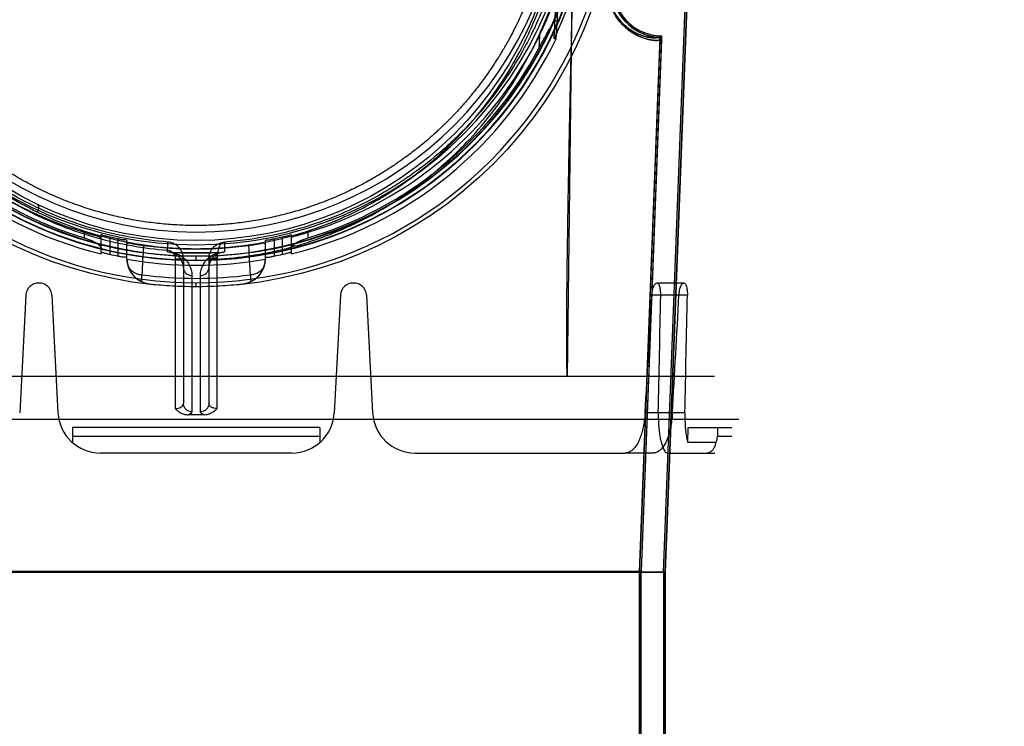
# Model space of a CAD drawing. Header units: millimetres. Extents: x 0 to 297, y 0 to 210.
# Tile 337 of 405: x 240.643 to 241.222, y 157.951 to 158.366. Entities that reach past the tile are written whole.
import ezdxf

# ---------------------------------------------------------------- set-up
doc = ezdxf.new("R2010")
doc.units = ezdxf.units.MM
doc.header["$LTSCALE"] = 16.335
doc.layers.get('0').update_dxf_attribs({"linetype": 'CONTINUOUS'})
for name, color, linetype in [('AXES_REF', 7, 'CONTINUOUS'), ('INTFCLR_1', 7, 'CONTINUOUS'), ('INTFCLR_144815', 7, 'CONTINUOUS'), ('INTFCLR_72935', 7, 'CONTINUOUS')]:
    doc.layers.add(name, color=color, linetype=linetype)

msp = doc.modelspace()

# ---------------------------------------------------------------- linework, layer by layer
at = {"color": 7, "linetype": 'Continuous'}
for radius in [4.84791, 4.8475, 4.81646]:
    msp.add_circle((241.50691, 154.95648), radius, dxfattribs=at)
msp.add_arc((241.50691, 154.95648), 4.8, 278.27713, 261.72287, dxfattribs=at)
at = {"layer": 'AXES_REF', "color": 7, "linetype": 'Continuous'}
msp.add_arc((241.50691, 154.95648), 4.91, 113.08261, 66.91739, dxfattribs=at)
at = {"layer": 'AXES_REF', "color": 9, "linetype": 'Continuous'}
msp.add_arc((241.50691, 154.95648), 4.42226, 94.41181, 85.58819, dxfattribs=at)
at = {"layer": 'INTFCLR_1', "color": 6, "linetype": 'Continuous'}
for p, q in [((241.02167, 158.04149), (241.04762, 158.72073)), ((241.02255, 158.04147), (241.0485, 158.72068)), ((241.0195, 158.3545), (241.00755, 158.04176)), ((241.02038, 158.35447), (241.00843, 158.04174)), ((241.0195, 158.3545), (241.0195, 158.35456)), ((241.02255, 158.04147), (240.471, 158.04147)), ((241.00843, 158.04175), (240.48511, 158.04175)), ((241.00755, 158.04176), (241.00755, 157.75768)), ((241.00843, 157.75768), (241.00843, 158.04175)), ((241.02167, 158.04148), (241.02167, 156.70647)), ((241.02255, 158.04147), (241.02255, 156.70647))]:
    msp.add_line(p, q, dxfattribs=at)
at = {"layer": 'INTFCLR_1', "color": 9, "linetype": 'Continuous'}
for p, q in [((241.0182, 158.35693), (241.01813, 158.35605)), ((241.0195, 158.3545), (241.02038, 158.35447))]:
    msp.add_line(p, q, dxfattribs=at)
msp.add_circle((240.74677, 158.45148), 0.215, dxfattribs=at)
at = {"layer": 'INTFCLR_1', "color": 6, "linetype": 'Continuous'}
for centre, radius, start, end in [((241.02071, 158.38568), 0.02974, 177.81203, 265.01982), ((241.02071, 158.38568), 0.02886, 177.81203, 265.01988), ((241.018, 158.35456), 0.0015, 0, 85.01552), ((241.018, 158.35456), 0.00238, 357.80946, 85.01552)]:
    msp.add_arc(centre, radius, start, end, dxfattribs=at)
at = {"layer": 'INTFCLR_1', "color": 9, "linetype": 'Continuous'}
for points, knots in [([(240.84007, 158.65013), (240.83846, 158.65091), (240.83521, 158.65245), (240.82861, 158.65536), (240.81679, 158.66004), (240.80284, 158.66437), (240.79033, 158.66722), (240.78396, 158.6684), (240.78028, 158.66902), (240.77106, 158.67043), (240.75528, 158.67189), (240.73663, 158.67166), (240.72458, 158.67055), (240.71901, 158.66985), (240.71531, 158.66934), (240.70527, 158.66775), (240.68917, 158.66411), (240.67359, 158.65886), (240.66438, 158.65508), (240.66106, 158.65365), (240.65615, 158.65146), (240.64583, 158.64645), (240.63071, 158.63768), (240.61662, 158.62757), (240.60802, 158.62043), (240.60417, 158.61702), (240.60163, 158.61473), (240.59483, 158.60836), (240.58438, 158.59736), (240.57189, 158.5815), (240.56272, 158.56738), (240.55697, 158.55703), (240.55386, 158.55094), (240.54936, 158.5416), (240.54337, 158.52704), (240.53822, 158.51017), (240.53564, 158.49884), (240.53459, 158.49347), (240.53392, 158.48983), (240.53226, 158.47973), (240.53095, 158.46666), (240.53063, 158.4535), (240.53072, 158.44684), (240.53084, 158.443), (240.53128, 158.43351), (240.53254, 158.42126), (240.53489, 158.40827), (240.5363, 158.40187), (240.53717, 158.39824), (240.53853, 158.39286), (240.5408, 158.38493), (240.54544, 158.37129), (240.551, 158.35815), (240.55662, 158.34713), (240.56003, 158.34101), (240.5653, 158.33204), (240.57393, 158.31916), (240.58696, 158.30317), (240.59782, 158.29214), (240.6055, 158.28522), (240.61076, 158.28069), (240.62029, 158.27309), (240.63479, 158.26314), (240.64715, 158.25633), (240.65354, 158.25322)], [0, 0, 0, 0, 0.007849, 0.015756, 0.031597, 0.063481, 0.079626, 0.08777, 0.091863, 0.095966, 0.128601, 0.161144, 0.1775, 0.181606, 0.185715, 0.19389, 0.226106, 0.257861, 0.265773, 0.269729, 0.273679, 0.289316, 0.319969, 0.350132, 0.365145, 0.368898, 0.372652, 0.380132, 0.4097, 0.43901, 0.468442, 0.483336, 0.490852, 0.498397, 0.528733, 0.55969, 0.575573, 0.5796, 0.583649, 0.591766, 0.624461, 0.641049, 0.649425, 0.653635, 0.657838, 0.691042, 0.707462, 0.715648, 0.719738, 0.723825, 0.739972, 0.755825, 0.786932, 0.802323, 0.810003, 0.817649, 0.847851, 0.877797, 0.907903, 0.915501, 0.923101, 0.938303, 0.968875, 1, 1, 1, 1]), ([(240.65354, 158.25322), (240.66002, 158.25006), (240.67339, 158.24436), (240.69081, 158.23895), (240.70244, 158.23631), (240.70791, 158.23525), (240.71158, 158.23459), (240.72167, 158.23299), (240.73835, 158.23144), (240.75512, 158.23166), (240.76535, 158.23247), (240.76908, 158.23284), (240.77464, 158.23347), (240.78652, 158.2352), (240.80445, 158.23927), (240.81919, 158.24426), (240.82763, 158.24766), (240.83097, 158.24906), (240.83672, 158.2516), (240.84787, 158.25703), (240.86306, 158.26587), (240.87584, 158.27508), (240.88325, 158.28113), (240.8859, 158.28338), (240.88982, 158.28678), (240.89802, 158.29434), (240.90977, 158.30681), (240.92242, 158.32304), (240.93029, 158.33537), (240.93456, 158.3429), (240.93626, 158.34598), (240.93913, 158.35142), (240.94454, 158.3626), (240.94983, 158.37591), (240.95418, 158.38972), (240.95795, 158.4041), (240.96135, 158.42263), (240.96263, 158.43867), (240.96284, 158.44817), (240.96288, 158.452), (240.96282, 158.45865), (240.96219, 158.47175), (240.96059, 158.48472), (240.95872, 158.49474), (240.95798, 158.49833), (240.95681, 158.50365), (240.95485, 158.51147), (240.95176, 158.52166), (240.94709, 158.53479), (240.94224, 158.5459), (240.93756, 158.55511), (240.93433, 158.56112), (240.92836, 158.57134), (240.9189, 158.58527), (240.90605, 158.60087), (240.89535, 158.61166), (240.8884, 158.6179), (240.8858, 158.62014), (240.88186, 158.62347), (240.87307, 158.63046), (240.85867, 158.6403), (240.84641, 158.64704), (240.84007, 158.65013)], [0, 0, 0, 0, 0.031606, 0.063541, 0.079757, 0.083844, 0.087932, 0.096091, 0.128599, 0.161199, 0.16941, 0.173526, 0.177634, 0.193938, 0.226105, 0.258014, 0.262001, 0.265973, 0.273871, 0.289503, 0.320291, 0.350775, 0.358393, 0.362204, 0.366006, 0.381117, 0.411045, 0.440926, 0.47118, 0.475013, 0.478858, 0.486558, 0.501998, 0.53324, 0.549182, 0.565432, 0.598332, 0.631573, 0.635773, 0.63998, 0.648349, 0.664897, 0.697432, 0.705494, 0.709518, 0.713525, 0.729332, 0.744851, 0.760155, 0.790361, 0.797875, 0.805379, 0.820265, 0.849707, 0.879054, 0.908684, 0.916183, 0.91995, 0.923718, 0.938799, 0.96913, 1, 1, 1, 1]), ([(240.98858, 158.3869), (240.98855, 158.38613), (240.98855, 158.3846), (240.9887, 158.38235), (240.98901, 158.38018), (240.98943, 158.37813), (240.98996, 158.37621), (240.99075, 158.37389), (240.99189, 158.3713), (240.99321, 158.36896), (240.99431, 158.36731), (240.99537, 158.36585), (240.99672, 158.36423), (240.99883, 158.36205), (241.00143, 158.35988), (241.00447, 158.35791), (241.00798, 158.35616), (241.0112, 158.35505), (241.01405, 158.35446), (241.01569, 158.35425), (241.01735, 158.35413), (241.01833, 158.35421), (241.01949, 158.35429), (241.0195, 158.3545)], [0, 0, 0, 0, 0.046085, 0.090835, 0.134313, 0.175939, 0.215379, 0.252966, 0.321679, 0.3835, 0.412308, 0.43969, 0.490792, 0.537693, 0.620267, 0.691261, 0.753073, 0.853126, 0.892752, 0.925837, 0.952583, 0.987262, 1, 1, 1, 1]), ([(240.98873, 158.38568), (240.98874, 158.38463), (240.98883, 158.38288), (240.98916, 158.38049), (240.98956, 158.37853), (240.99007, 158.37669), (240.99082, 158.37447), (240.9919, 158.372), (240.99377, 158.36868), (240.99587, 158.3659), (240.99851, 158.36318), (241.00097, 158.36111), (241.00387, 158.35924), (241.00653, 158.3579), (241.00895, 158.35697), (241.01109, 158.35635), (241.01317, 158.35593), (241.01504, 158.35571), (241.0167, 158.35569), (241.01754, 158.35577), (241.01812, 158.35593), (241.01813, 158.35605)], [0, 0, 0, 0, 0.067383, 0.112121, 0.154947, 0.195517, 0.234171, 0.30481, 0.368329, 0.478367, 0.526479, 0.611126, 0.683842, 0.747109, 0.802111, 0.849534, 0.890039, 0.937645, 0.971381, 0.991845, 1, 1, 1, 1]), ([(240.65354, 158.25322), (240.65392, 158.25414), (240.65436, 158.25535), (240.65442, 158.25732), (240.65397, 158.25754)], [0, 0, 0, 0, 0.664388, 1, 1, 1, 1])]:
    msp.add_open_spline(points, degree=3, knots=knots, dxfattribs=at)
at = {"layer": 'INTFCLR_144815', "color": 9, "linetype": 'Continuous'}
for p, q in [((240.96514, 158.15648), (240.96862, 158.43787)), ((240.95906, 158.36422), (240.96016, 158.38569)), ((240.94869, 158.35721), (240.94829, 158.34951)), ((240.68096, 158.24132), (240.68096, 158.23802)), ((240.69096, 158.22946), (240.69096, 158.23977)), ((240.69596, 158.23863), (240.69596, 158.22838)), ((240.70096, 158.22732), (240.70096, 158.23753)), ((240.79258, 158.23753), (240.79258, 158.22732)), ((240.79758, 158.22838), (240.79758, 158.23863)), ((240.80258, 158.23977), (240.80258, 158.22946)), ((240.81258, 158.23802), (240.81258, 158.24132)), ((240.70596, 158.22532), (240.70596, 158.23645)), ((240.73001, 158.22978), (240.73003, 158.2356)), ((240.76352, 158.23552), (240.76353, 158.22978)), ((240.78758, 158.22532), (240.78758, 158.23645)), ((240.73446, 158.2258), (240.73446, 158.13762)), ((240.73927, 158.22563), (240.73927, 158.14062)), ((240.74677, 158.22493), (240.74677, 158.22739)), ((240.75427, 158.22563), (240.75427, 158.14062)), ((240.75907, 158.22603), (240.75908, 158.22558)), ((240.75908, 158.22558), (240.75427, 158.2254)), ((240.75908, 158.13762), (240.75908, 158.22558)), ((240.71489, 158.21222), (240.71487, 158.21632)), ((240.74427, 158.21585), (240.74427, 158.1358)), ((240.74927, 158.1358), (240.74927, 158.21585)), ((240.77867, 158.21632), (240.77865, 158.21222)), ((240.71937, 158.21101), (240.71934, 158.21101)), ((240.74677, 158.20922), (240.74677, 158.21167)), ((240.7742, 158.21101), (240.77417, 158.21101)), ((241.03359, 158.21148), (241.01769, 158.21148)), ((241.03564, 158.20437), (241.01474, 158.20437)), ((241.03417, 158.13517), (241.01077, 158.13517)), ((240.67407, 158.12148), (240.81948, 158.12148)), ((241.05327, 158.12148), (241.06177, 158.12148)), ((240.80305, 158.11148), (240.6905, 158.11148)), ((241.01535, 158.11148), (240.9986, 158.11148)), ((241.02394, 158.11148), (241.05177, 158.11148))]:
    msp.add_line(p, q, dxfattribs=at)
at = {"layer": 'INTFCLR_144815', "color": 6, "linetype": 'Continuous'}
for p, q in [((240.95724, 158.35512), (240.95879, 158.38545)), ((240.9584, 158.35512), (240.95906, 158.36423)), ((240.9584, 158.35512), (240.95724, 158.35512)), ((240.69096, 158.22946), (240.69096, 158.22856)), ((240.73001, 158.22978), (240.73111, 158.22963)), ((240.73165, 158.22952), (240.73347, 158.2292)), ((240.75928, 158.22916), (240.73426, 158.22916)), ((240.75928, 158.22916), (240.76094, 158.22931)), ((240.76189, 158.22952), (240.76298, 158.22972)), ((240.80258, 158.22856), (240.80258, 158.22946)), ((240.70596, 158.22532), (240.70601, 158.22529)), ((240.70601, 158.22529), (240.70605, 158.22552)), ((240.7875, 158.22552), (240.78754, 158.22529)), ((240.78754, 158.22529), (240.78758, 158.22532)), ((240.65441, 158.21148), (240.65413, 158.21148)), ((240.83941, 158.21148), (240.83913, 158.21148)), ((240.64664, 158.20437), (240.64301, 158.13517)), ((240.6619, 158.20437), (240.66553, 158.13517)), ((240.83164, 158.20437), (240.82801, 158.13517)), ((240.8469, 158.20437), (240.85053, 158.13517)), ((241.05167, 158.15648), (240.44187, 158.15648)), ((240.42771, 158.13148), (241.06583, 158.13148)), ((240.67407, 158.12648), (240.67407, 158.11763)), ((240.81948, 158.12648), (240.67407, 158.12648)), ((240.81948, 158.12648), (240.81948, 158.11763)), ((241.03582, 158.11763), (241.03614, 158.12648)), ((241.03614, 158.12648), (241.06177, 158.12648)), ((241.05327, 158.12648), (241.05327, 158.12148)), ((241.05248, 158.11763), (241.03582, 158.11763)), ((240.8755, 158.11148), (240.9986, 158.11148))]:
    msp.add_line(p, q, dxfattribs=at)
at = {"layer": 'INTFCLR_144815', "color": 7, "linetype": 'Continuous'}
for p, q in [((240.73446, 158.2258), (240.73927, 158.22563)), ((240.73932, 158.22469), (240.73448, 158.22533))]:
    msp.add_line(p, q, dxfattribs=at)
at = {"layer": 'INTFCLR_144815', "color": 9, "linetype": 'Continuous'}
msp.add_circle((240.74677, 158.45648), 0.24726, dxfattribs=at)
for centre, radius, start, end in [((240.74677, 158.45643), 0.24476, 179.98979, 0.01021), ((240.74677, 158.45659), 0.23187, 180.02823, 359.97177), ((240.74677, 158.45645), 0.23152, 179.99334, 0.00666), ((240.74677, 158.45655), 0.22937, 180.01764, 359.98236), ((240.74677, 158.45641), 0.22902, 179.98235, 0.01765), ((244.36223, 158.03509), 3.65186, 176.8836, 177.15552), ((237.10607, 158.03378), 3.67713, 2.84546, 3.11551), ((240.74677, 158.45648), 0.24227, 262.43413, 277.56587)]:
    msp.add_arc(centre, radius, start, end, dxfattribs=at)
at = {"layer": 'INTFCLR_144815', "color": 6, "linetype": 'Continuous'}
for centre, radius, start, end in [((240.74677, 158.45648), 0.2225, 180.05101, 359.94899), ((240.74677, 158.45648), 0.215, 180, 360), ((240.74677, 158.45648), 0.2336, 334.28664, 348.71221), ((240.74677, 158.45648), 0.23465, 205.59168, 256.24143), ((240.74677, 158.45648), 0.225, 206.18132, 252.99369), ((240.74677, 158.45648), 0.23465, 283.75857, 334.40832), ((240.74677, 158.45648), 0.225, 287.00631, 333.81868), ((240.74677, 158.45648), 0.22815, 207.96066, 253.23575), ((240.74677, 158.45648), 0.22815, 286.76425, 332.03934), ((240.74677, 158.45648), 0.22369, 256.87173, 258.1834), ((240.74677, 158.45648), 0.22369, 281.8166, 283.12827), ((240.74677, 158.45648), 0.225, 262.08132, 277.91868), ((240.74677, 158.45648), 0.23369, 257.4429, 258.69588), ((240.74677, 158.45648), 0.22732, 265.77113, 274.22887), ((240.74677, 158.45648), 0.23369, 281.30412, 282.5571), ((240.72105, 158.22593), 0.01505, 182.45677, 197.09424), ((240.72104, 158.22591), 0.015, 181.5089, 263.63513), ((240.74677, 158.45648), 0.23453, 260, 280), ((240.72099, 158.22593), 0.015, 197.12141, 263.61957), ((240.77251, 158.22591), 0.015, 276.36485, 358.49108), ((240.77255, 158.22592), 0.015, 294.00664, 342.88028), ((240.77251, 158.22593), 0.01504, 342.89749, 357.55004), ((240.65413, 158.20398), 0.0075, 90, 177), ((240.65441, 158.20398), 0.0075, 3, 90), ((240.74677, 158.45648), 0.24699, 263.62775, 276.37225), ((240.77253, 158.22595), 0.01504, 276.38379, 294.02665), ((240.83913, 158.20398), 0.0075, 90, 177), ((240.83941, 158.20398), 0.0075, 3, 90), ((240.6905, 158.13648), 0.025, 183, 270), ((240.80305, 158.13648), 0.025, 270, 357), ((240.8755, 158.13648), 0.025, 183, 270), ((241.0435, 158.12148), 0.00977, 336.8007, 359.97419)]:
    msp.add_arc(centre, radius, start, end, dxfattribs=at)
at = {"layer": 'INTFCLR_144815', "color": 7, "linetype": 'Continuous'}
msp.add_arc((240.72927, 158.22563), 0.01, 0.01442, 85.65048, dxfattribs=at)
at = {"layer": 'INTFCLR_144815', "color": 6, "linetype": 'Continuous'}
for centre, major_axis, ratio, start_param, end_param in [((240.74677, 168.18229), (0, 12.10709), 0.039078, -2.549643, -2.539476), ((240.74677, 161.83343), (0, 7.87667), 0.039078, -2.059545, -2.04962), ((240.74677, 168.52551), (0, 12.62218), 0.039078, -2.537787, -2.528198), ((240.74677, 162.17665), (0, 8.39176), 0.039078, -2.073277, -2.063892), ((240.74677, 158.04582), (0.31605, 0), 0.2791, 1.555802, 1.58579)]:
    msp.add_ellipse(centre, major_axis=major_axis, ratio=ratio, start_param=start_param, end_param=end_param, dxfattribs=at)
at = {"layer": 'INTFCLR_144815', "color": 9, "linetype": 'Continuous'}
for points, knots in [([(240.52505, 158.45165), (240.52521, 158.44449), (240.52619, 158.43026), (240.52961, 158.40922), (240.53358, 158.39382), (240.5368, 158.38377), (240.53908, 158.37717), (240.54341, 158.36591), (240.55061, 158.35038), (240.55829, 158.33708), (240.56386, 158.32857), (240.56768, 158.32301), (240.57464, 158.31358), (240.58544, 158.3008), (240.59734, 158.28904), (240.60623, 158.28138), (240.61147, 158.27715), (240.61948, 158.271), (240.63201, 158.26246), (240.64977, 158.2526), (240.66539, 158.24573), (240.67674, 158.24167), (240.68338, 158.23956), (240.69346, 158.23662), (240.7089, 158.23312), (240.72287, 158.23134), (240.72991, 158.23079)], [0, 0, 0, 0, 0.065113, 0.129395, 0.193439, 0.209443, 0.225338, 0.256842, 0.319031, 0.380741, 0.396155, 0.411501, 0.442018, 0.50265, 0.563324, 0.593891, 0.609235, 0.624547, 0.685602, 0.746842, 0.808889, 0.840435, 0.856339, 0.872234, 0.935843, 1, 1, 1, 1]), ([(240.73003, 158.2356), (240.72304, 158.23614), (240.70917, 158.23787), (240.69383, 158.24131), (240.68382, 158.24418), (240.67722, 158.24625), (240.66596, 158.25022), (240.65045, 158.25693), (240.63282, 158.26657), (240.62038, 158.27493), (240.61243, 158.28095), (240.60722, 158.28508), (240.59841, 158.29257), (240.5866, 158.30407), (240.57587, 158.31657), (240.56896, 158.3258), (240.56517, 158.33123), (240.55964, 158.33955), (240.55203, 158.35255), (240.54489, 158.36775), (240.54059, 158.37876), (240.53833, 158.38521), (240.53514, 158.39504), (240.5312, 158.4101), (240.52782, 158.43067), (240.52685, 158.44459), (240.52669, 158.45159)], [0, 0, 0, 0, 0.064671, 0.128756, 0.144762, 0.160775, 0.192524, 0.254924, 0.31644, 0.377694, 0.393042, 0.408418, 0.439031, 0.499732, 0.560307, 0.590764, 0.606072, 0.621444, 0.682935, 0.744836, 0.776171, 0.791975, 0.807884, 0.871519, 0.935357, 1, 1, 1, 1]), ([(240.75908, 158.22558), (240.76564, 158.22595), (240.77936, 158.22737), (240.79643, 158.23081), (240.80771, 158.23397), (240.81287, 158.23559), (240.8163, 158.23672), (240.82558, 158.23996), (240.84033, 158.24615), (240.85593, 158.25455), (240.86634, 158.26115), (240.87215, 158.26514), (240.88067, 158.27129), (240.89018, 158.27903), (240.8991, 158.28739), (240.90403, 158.29235), (240.91124, 158.29994), (240.9214, 158.31194), (240.93348, 158.32915), (240.94226, 158.34445), (240.94732, 158.35483), (240.94955, 158.35975), (240.951, 158.36306), (240.95485, 158.37226), (240.96032, 158.38779), (240.96436, 158.40381), (240.96627, 158.41381), (240.96691, 158.41751), (240.9678, 158.42308), (240.96929, 158.43443), (240.96997, 158.44492), (240.97013, 158.45165)], [0, 0, 0, 0, 0.057996, 0.121608, 0.153441, 0.161416, 0.169398, 0.185308, 0.24818, 0.310397, 0.341479, 0.357042, 0.372565, 0.434281, 0.465088, 0.480517, 0.495973, 0.557543, 0.619112, 0.681404, 0.713073, 0.721053, 0.729034, 0.745001, 0.809116, 0.874184, 0.890692, 0.89899, 0.907315, 0.940505, 1, 1, 1, 1]), ([(240.96689, 158.45159), (240.96675, 158.44512), (240.96608, 158.43507), (240.96462, 158.42419), (240.96374, 158.41887), (240.96311, 158.41533), (240.96124, 158.40576), (240.95727, 158.39042), (240.95189, 158.37557), (240.9481, 158.36678), (240.94668, 158.36361), (240.94449, 158.3589), (240.9395, 158.34896), (240.93085, 158.33432), (240.91895, 158.31784), (240.90895, 158.30637), (240.90185, 158.29912), (240.89699, 158.29438), (240.88819, 158.28636), (240.87882, 158.27896), (240.87043, 158.27308), (240.8647, 158.26927), (240.85442, 158.26293), (240.83904, 158.25489), (240.8245, 158.24898), (240.81536, 158.24588), (240.81197, 158.2448), (240.80688, 158.24325), (240.79575, 158.24022), (240.78042, 158.23722), (240.76844, 158.23589), (240.76352, 158.23552)], [0, 0, 0, 0, 0.059644, 0.092824, 0.101149, 0.109448, 0.12596, 0.191091, 0.255366, 0.271391, 0.279405, 0.287419, 0.319247, 0.38196, 0.444104, 0.506417, 0.522088, 0.537741, 0.569032, 0.631852, 0.64768, 0.66356, 0.695308, 0.75898, 0.823473, 0.839814, 0.848016, 0.856212, 0.888944, 0.95442, 1, 1, 1, 1]), ([(240.72991, 158.23079), (240.72993, 158.23109), (240.72997, 158.23169), (240.73003, 158.23258), (240.73007, 158.23349), (240.7301, 158.23429), (240.73011, 158.23504), (240.73008, 158.23533), (240.73007, 158.23561), (240.73003, 158.2356)], [0, 0, 0, 0, 0.185553, 0.373829, 0.553539, 0.748261, 0.891664, 0.974509, 1, 1, 1, 1]), ([(240.75427, 158.22563), (240.75427, 158.22637), (240.75439, 158.22747), (240.75488, 158.22919), (240.75572, 158.231), (240.75714, 158.23273), (240.75879, 158.23401), (240.7603, 158.2348), (240.76188, 158.23532), (240.76297, 158.23548), (240.76352, 158.23552)], [0, 0, 0, 0, 0.149151, 0.221714, 0.359213, 0.548198, 0.666363, 0.779185, 0.890083, 1, 1, 1, 1]), ([(240.76352, 158.23552), (240.76262, 158.23548), (240.76137, 158.23463), (240.76042, 158.23313), (240.75983, 158.23178), (240.75918, 158.22941), (240.75903, 158.22742), (240.75907, 158.22603)], [0, 0, 0, 0, 0.239628, 0.347879, 0.476251, 0.629132, 1, 1, 1, 1]), ([(240.73927, 158.22066), (240.73927, 158.22105), (240.73922, 158.22183), (240.73897, 158.223), (240.73853, 158.22417), (240.7379, 158.22534), (240.737, 158.2265), (240.7359, 158.22754), (240.73473, 158.22833), (240.73334, 158.22904), (240.73232, 158.22937), (240.73165, 158.22952)], [0, 0, 0, 0, 0.092374, 0.186301, 0.283823, 0.387634, 0.50157, 0.631126, 0.746224, 0.837114, 1, 1, 1, 1]), ([(240.73426, 158.22916), (240.73506, 158.22889), (240.73633, 158.22835), (240.73792, 158.22741), (240.73908, 158.22655), (240.74006, 158.22568), (240.74089, 158.2248), (240.7416, 158.22392), (240.74239, 158.22275), (240.74317, 158.22128), (240.74381, 158.21947), (240.74419, 158.21766), (240.74427, 158.21645), (240.74427, 158.21585)], [0, 0, 0, 0, 0.14134, 0.231987, 0.311958, 0.3846, 0.451993, 0.515465, 0.575749, 0.688925, 0.795613, 0.898592, 1, 1, 1, 1]), ([(240.74927, 158.21585), (240.74928, 158.21645), (240.74935, 158.21766), (240.74973, 158.21947), (240.75037, 158.22127), (240.75133, 158.22308), (240.7524, 158.22453), (240.75348, 158.22567), (240.75445, 158.22654), (240.75561, 158.2274), (240.7572, 158.22835), (240.75848, 158.22889), (240.75928, 158.22916)], [0, 0, 0, 0, 0.101376, 0.204271, 0.310803, 0.423758, 0.547246, 0.614778, 0.68739, 0.767068, 0.857228, 1, 1, 1, 1]), ([(240.76189, 158.22952), (240.76167, 158.22947), (240.76101, 158.2293), (240.75983, 158.22887), (240.75841, 158.22811), (240.75692, 158.22694), (240.75577, 158.22557), (240.75501, 158.22417), (240.75458, 158.223), (240.75433, 158.22183), (240.75427, 158.22105), (240.75427, 158.22066)], [0, 0, 0, 0, 0.053445, 0.163977, 0.295571, 0.436852, 0.612784, 0.716391, 0.813797, 0.907648, 1, 1, 1, 1]), ([(240.75907, 158.22603), (240.75847, 158.22603), (240.75759, 158.22602), (240.75647, 158.22596), (240.75553, 158.22591), (240.75497, 158.22579), (240.75427, 158.22575), (240.75427, 158.22563)], [0, 0, 0, 0, 0.368763, 0.546244, 0.704108, 0.924648, 1, 1, 1, 1]), ([(240.70666, 158.22151), (240.70686, 158.22108), (240.7074, 158.22018), (240.70849, 158.21896), (240.7099, 158.2179), (240.71148, 158.21709), (240.71316, 158.21655), (240.71431, 158.21637), (240.71487, 158.21632)], [0, 0, 0, 0, 0.140584, 0.307933, 0.481444, 0.657486, 0.831739, 1, 1, 1, 1]), ([(240.73927, 158.22066), (240.73927, 158.22006), (240.73953, 158.21878), (240.74098, 158.21664), (240.743, 158.21585), (240.74427, 158.21585)], [0, 0, 0, 0, 0.238096, 0.498468, 1, 1, 1, 1]), ([(240.74927, 158.21585), (240.75054, 158.21585), (240.75256, 158.21664), (240.75402, 158.21878), (240.75427, 158.22006), (240.75427, 158.22066)], [0, 0, 0, 0, 0.501529, 0.761899, 1, 1, 1, 1]), ([(240.77867, 158.21632), (240.77956, 158.2164), (240.7813, 158.21675), (240.78368, 158.21785), (240.78562, 158.21944), (240.78655, 158.2208), (240.78688, 158.22151)], [0, 0, 0, 0, 0.264918, 0.521799, 0.767006, 1, 1, 1, 1]), ([(240.73446, 158.13762), (240.73509, 158.13764), (240.73616, 158.13778), (240.73752, 158.13829), (240.73871, 158.13906), (240.73927, 158.14002), (240.73927, 158.14062)], [0, 0, 0, 0, 0.306828, 0.521021, 0.70721, 1, 1, 1, 1]), ([(240.74427, 158.1358), (240.74365, 158.1358), (240.74234, 158.13604), (240.74015, 158.13739), (240.73927, 158.13938), (240.73927, 158.14062)], [0, 0, 0, 0, 0.246739, 0.511218, 1, 1, 1, 1]), ([(240.75427, 158.14062), (240.75427, 158.13938), (240.7534, 158.13739), (240.7512, 158.13604), (240.74989, 158.1358), (240.74927, 158.1358)], [0, 0, 0, 0, 0.488782, 0.753261, 1, 1, 1, 1]), ([(240.75908, 158.13762), (240.75845, 158.13764), (240.75725, 158.13781), (240.75538, 158.13851), (240.75427, 158.13979), (240.75427, 158.14062)], [0, 0, 0, 0, 0.309622, 0.591562, 1, 1, 1, 1]), ([(240.74427, 158.1358), (240.74427, 158.13561), (240.74386, 158.13464), (240.74279, 158.13428), (240.74203, 158.13402)], [0, 0, 0, 0, 0.188465, 1, 1, 1, 1]), ([(240.75151, 158.13402), (240.75128, 158.1341), (240.75043, 158.13443), (240.74927, 158.13507), (240.74927, 158.1358)], [0, 0, 0, 0, 0.248856, 1, 1, 1, 1])]:
    msp.add_open_spline(points, degree=3, knots=knots, dxfattribs=at)
at = {"layer": 'INTFCLR_144815', "color": 6, "linetype": 'Continuous'}
for points, knots in [([(240.74677, 158.2453), (240.74509, 158.2453), (240.74174, 158.24534), (240.73671, 158.24552), (240.73168, 158.24583), (240.72665, 158.24625), (240.72162, 158.2468), (240.71659, 158.24747), (240.71156, 158.24827), (240.70654, 158.24919), (240.70152, 158.25024), (240.6965, 158.25142), (240.69149, 158.25273), (240.68649, 158.25417), (240.68149, 158.25574), (240.6765, 158.25746), (240.67152, 158.2593), (240.66656, 158.26129), (240.66162, 158.26342), (240.65669, 158.2657), (240.65179, 158.26812), (240.64691, 158.27069), (240.64206, 158.27341), (240.63725, 158.27628), (240.63249, 158.2793), (240.62776, 158.28247), (240.6231, 158.2858), (240.61849, 158.28928), (240.61395, 158.2929), (240.60949, 158.29668), (240.60511, 158.30059), (240.60082, 158.30465), (240.59664, 158.30883), (240.59257, 158.31315), (240.58862, 158.31757), (240.5848, 158.3221), (240.58111, 158.32673), (240.57758, 158.33144), (240.57419, 158.33623), (240.57095, 158.34107), (240.56788, 158.34595), (240.56497, 158.35088), (240.56223, 158.35582), (240.55964, 158.36077), (240.55722, 158.36572), (240.55497, 158.37066), (240.55286, 158.37559), (240.55091, 158.3805), (240.54911, 158.3854), (240.54745, 158.39027), (240.54592, 158.39511), (240.54453, 158.39994), (240.54326, 158.40474), (240.54212, 158.40952), (240.5411, 158.41428), (240.54019, 158.41901), (240.5394, 158.42373), (240.53872, 158.42843), (240.53815, 158.43312), (240.53768, 158.43779), (240.53732, 158.44247), (240.53706, 158.44713), (240.5369, 158.45181), (240.53686, 158.45492), (240.53686, 158.45648)], [0, 0, 0, 0, 0.015212, 0.030431, 0.045667, 0.060928, 0.076222, 0.091556, 0.10694, 0.12238, 0.137885, 0.153462, 0.16912, 0.184865, 0.200705, 0.216645, 0.232694, 0.248855, 0.265137, 0.281542, 0.298076, 0.314741, 0.33154, 0.348474, 0.365542, 0.382744, 0.400075, 0.41753, 0.4351, 0.452774, 0.470541, 0.488383, 0.506283, 0.524217, 0.542164, 0.560097, 0.577989, 0.595814, 0.613542, 0.631149, 0.648609, 0.665902, 0.683005, 0.699898, 0.716561, 0.732992, 0.74919, 0.765164, 0.780921, 0.796475, 0.811835, 0.827015, 0.842026, 0.85688, 0.871586, 0.88616, 0.900615, 0.914969, 0.929241, 0.943448, 0.957609, 0.971743, 0.985867, 1, 1, 1, 1]), ([(240.95668, 158.45648), (240.95668, 158.45341), (240.95654, 158.44727), (240.95593, 158.43806), (240.95493, 158.42883), (240.9535, 158.41958), (240.95164, 158.41026), (240.94933, 158.40087), (240.94653, 158.3914), (240.9432, 158.38185), (240.93943, 158.37247), (240.93542, 158.36375), (240.93148, 158.35607), (240.9278, 158.34952), (240.9244, 158.3439), (240.92126, 158.33905), (240.91838, 158.33484), (240.91575, 158.33117), (240.91336, 158.32798), (240.9112, 158.32518), (240.90922, 158.32272), (240.90728, 158.32037), (240.90529, 158.31802), (240.90327, 158.31572), (240.90137, 158.31361), (240.89967, 158.31177), (240.89815, 158.31016), (240.8968, 158.30876), (240.89553, 158.30747), (240.89424, 158.30618), (240.89282, 158.30478), (240.89124, 158.30325), (240.88946, 158.30157), (240.88746, 158.29973), (240.8852, 158.2977), (240.88265, 158.29549), (240.87978, 158.29307), (240.87653, 158.29044), (240.87284, 158.28759), (240.86863, 158.28449), (240.86382, 158.28113), (240.85826, 158.27749), (240.85185, 158.27359), (240.84438, 158.26943), (240.83578, 158.26513), (240.82634, 158.26096), (240.81649, 158.25719), (240.80658, 158.25396), (240.79663, 158.25126), (240.78666, 158.24906), (240.77668, 158.24737), (240.7667, 158.24617), (240.75672, 158.24546), (240.75008, 158.2453), (240.74677, 158.2453)], [0, 0, 0, 0, 0.027843, 0.055729, 0.0837, 0.111979, 0.140633, 0.169847, 0.199686, 0.230233, 0.261559, 0.291326, 0.317258, 0.339821, 0.35948, 0.37686, 0.392208, 0.405789, 0.417775, 0.428414, 0.437851, 0.446463, 0.456046, 0.465752, 0.474299, 0.481796, 0.488459, 0.494325, 0.499472, 0.504892, 0.510881, 0.517494, 0.524864, 0.533084, 0.542211, 0.552379, 0.563667, 0.576283, 0.590323, 0.605983, 0.623666, 0.643617, 0.666177, 0.691756, 0.721164, 0.753357, 0.785315, 0.816822, 0.847918, 0.878785, 0.909337, 0.939773, 0.969957, 1, 1, 1, 1]), ([(240.94869, 158.35721), (240.94903, 158.35791), (240.94968, 158.35925), (240.95059, 158.36117), (240.95138, 158.36289), (240.95209, 158.36446), (240.95277, 158.36601), (240.95344, 158.36757), (240.95409, 158.3691), (240.95466, 158.37048), (240.95516, 158.3717), (240.95561, 158.37285), (240.95607, 158.374), (240.95655, 158.37527), (240.95708, 158.37666), (240.95761, 158.3781), (240.95811, 158.37948), (240.95853, 158.38069), (240.95904, 158.38207), (240.95919, 158.38335), (240.96091, 158.38581), (240.96016, 158.38569)], [0, 0, 0, 0, 0.07686, 0.145574, 0.206841, 0.261667, 0.313772, 0.3721, 0.427257, 0.475617, 0.518214, 0.556118, 0.595845, 0.639661, 0.688162, 0.741067, 0.789542, 0.831453, 0.867801, 0.925841, 1, 1, 1, 1]), ([(240.96797, 158.38289), (240.96781, 158.37629), (240.96751, 158.36368), (240.96709, 158.34559), (240.96672, 158.32911), (240.9664, 158.31407), (240.96612, 158.30033), (240.96588, 158.28777), (240.96566, 158.27628), (240.96548, 158.26576), (240.96531, 158.25613), (240.96517, 158.24729), (240.96505, 158.23919), (240.96494, 158.23175), (240.96485, 158.22492), (240.96477, 158.21864), (240.96471, 158.21287), (240.96465, 158.20757), (240.96461, 158.2027), (240.96457, 158.19821), (240.96454, 158.19408), (240.96452, 158.19028), (240.9645, 158.18679), (240.96449, 158.18357), (240.96448, 158.18061), (240.96448, 158.17788), (240.96449, 158.17537), (240.96449, 158.17306), (240.96451, 158.17093), (240.96452, 158.16897), (240.96454, 158.16718), (240.96456, 158.16552), (240.96458, 158.16401), (240.96461, 158.16262), (240.96464, 158.16135), (240.96468, 158.16018), (240.96474, 158.15857), (240.96479, 158.15735), (240.96488, 158.15648)], [0, 0, 0, 0, 0.087498, 0.167107, 0.239667, 0.305894, 0.366397, 0.42171, 0.472314, 0.518644, 0.561091, 0.600003, 0.635705, 0.668469, 0.698555, 0.726201, 0.751611, 0.774965, 0.796443, 0.816205, 0.834391, 0.851127, 0.866531, 0.880712, 0.893765, 0.905783, 0.916847, 0.92703, 0.936402, 0.945021, 0.952943, 0.960221, 0.966899, 0.973023, 0.97863, 0.983758, 0.988434, 1, 1, 1, 1]), ([(240.94829, 158.34951), (240.94861, 158.3501), (240.94924, 158.35128), (240.95016, 158.35301), (240.95105, 158.35465), (240.95189, 158.35618), (240.95267, 158.35758), (240.95338, 158.35884), (240.95402, 158.35996), (240.95474, 158.36119), (240.9555, 158.36242), (240.95632, 158.36373), (240.95713, 158.36472), (240.95773, 158.36578), (240.95941, 158.3659), (240.95909, 158.3647), (240.95906, 158.36422)], [0, 0, 0, 0, 0.095155, 0.187746, 0.275859, 0.358042, 0.433383, 0.501399, 0.561923, 0.615103, 0.701529, 0.765692, 0.831374, 0.882652, 0.932803, 1, 1, 1, 1]), ([(240.68096, 158.24132), (240.68135, 158.2412), (240.6821, 158.24097), (240.68323, 158.24064), (240.68432, 158.24033), (240.68565, 158.23997), (240.68724, 158.23947), (240.68878, 158.23936), (240.69096, 158.23797), (240.69096, 158.23869)], [0, 0, 0, 0, 0.115779, 0.229661, 0.339919, 0.444951, 0.634746, 0.790674, 1, 1, 1, 1]), ([(240.68096, 158.23802), (240.68133, 158.23791), (240.68206, 158.23768), (240.68314, 158.2373), (240.6842, 158.2369), (240.68523, 158.23647), (240.6865, 158.23588), (240.68793, 158.23513), (240.68935, 158.23419), (240.69044, 158.23321), (240.69096, 158.23236), (240.69096, 158.23191)], [0, 0, 0, 0, 0.094541, 0.189232, 0.28373, 0.376308, 0.466099, 0.632483, 0.774648, 0.886986, 1, 1, 1, 1]), ([(240.69096, 158.23977), (240.69096, 158.24026), (240.69242, 158.23931), (240.69345, 158.23927), (240.69469, 158.23892), (240.69552, 158.23874), (240.69596, 158.23863)], [0, 0, 0, 0, 0.285289, 0.492124, 0.736341, 1, 1, 1, 1]), ([(240.70096, 158.23753), (240.7014, 158.23744), (240.70228, 158.23729), (240.70373, 158.23677), (240.70596, 158.2373), (240.70596, 158.23645)], [0, 0, 0, 0, 0.261041, 0.503378, 1, 1, 1, 1]), ([(240.78758, 158.23645), (240.78758, 158.23695), (240.78933, 158.23661), (240.79066, 158.23721), (240.79193, 158.23739), (240.79258, 158.23753)], [0, 0, 0, 0, 0.290236, 0.614262, 1, 1, 1, 1]), ([(240.79758, 158.23863), (240.79802, 158.23874), (240.79885, 158.23892), (240.8001, 158.23927), (240.80112, 158.23931), (240.80258, 158.24026), (240.80258, 158.23977)], [0, 0, 0, 0, 0.263378, 0.507634, 0.714909, 1, 1, 1, 1]), ([(240.80258, 158.23869), (240.80258, 158.23818), (240.80425, 158.23921), (240.8055, 158.23926), (240.80731, 158.23982), (240.8089, 158.24023), (240.81032, 158.24064), (240.81144, 158.24097), (240.8122, 158.2412), (240.81258, 158.24132)], [0, 0, 0, 0, 0.147127, 0.283528, 0.457012, 0.660371, 0.770388, 0.884091, 1, 1, 1, 1]), ([(240.80258, 158.23191), (240.80258, 158.23229), (240.80299, 158.23308), (240.80389, 158.23393), (240.80499, 158.23473), (240.80607, 158.23537), (240.80715, 158.23593), (240.80816, 158.2364), (240.80922, 158.23685), (240.81032, 158.23727), (240.81144, 158.23767), (240.8122, 158.23791), (240.81258, 158.23802)], [0, 0, 0, 0, 0.094479, 0.204732, 0.308834, 0.429252, 0.517078, 0.609594, 0.70551, 0.803461, 0.90207, 1, 1, 1, 1]), ([(240.70596, 158.23538), (240.70596, 158.23487), (240.70761, 158.23518), (240.70886, 158.23468), (240.71064, 158.23444), (240.7122, 158.23416), (240.71358, 158.23394), (240.71467, 158.23378), (240.7154, 158.23368), (240.71577, 158.23362)], [0, 0, 0, 0, 0.153593, 0.292512, 0.467024, 0.668799, 0.776812, 0.887675, 1, 1, 1, 1]), ([(240.77777, 158.23362), (240.77814, 158.23368), (240.77887, 158.23378), (240.77996, 158.23394), (240.78135, 158.23416), (240.78291, 158.23444), (240.78469, 158.23468), (240.78594, 158.23518), (240.78758, 158.23488), (240.78758, 158.23538)], [0, 0, 0, 0, 0.112448, 0.223478, 0.331594, 0.533441, 0.708061, 0.84691, 1, 1, 1, 1]), ([(240.69096, 158.22946), (240.69096, 158.22995), (240.69243, 158.22902), (240.69345, 158.22898), (240.6947, 158.22865), (240.69553, 158.22847), (240.69596, 158.22838)], [0, 0, 0, 0, 0.285893, 0.49276, 0.736743, 1, 1, 1, 1]), ([(240.70096, 158.22732), (240.7014, 158.22723), (240.70228, 158.2271), (240.70373, 158.22659), (240.70596, 158.22714), (240.70596, 158.22629)], [0, 0, 0, 0, 0.260803, 0.503026, 1, 1, 1, 1]), ([(240.78758, 158.22629), (240.78758, 158.22678), (240.78933, 158.22643), (240.79066, 158.22703), (240.79194, 158.22719), (240.79258, 158.22732)], [0, 0, 0, 0, 0.290535, 0.614594, 1, 1, 1, 1]), ([(240.79758, 158.22838), (240.79802, 158.22847), (240.79885, 158.22865), (240.80009, 158.22898), (240.80112, 158.22902), (240.80258, 158.22995), (240.80258, 158.22946)], [0, 0, 0, 0, 0.263032, 0.507053, 0.71431, 1, 1, 1, 1]), ([(241.01474, 158.20437), (241.01476, 158.20462), (241.0148, 158.20513), (241.01488, 158.20588), (241.01499, 158.2066), (241.01518, 158.20753), (241.01546, 158.20859), (241.01589, 158.20971), (241.01647, 158.21077), (241.01718, 158.21148), (241.01769, 158.21148)], [0, 0, 0, 0, 0.094776, 0.187848, 0.279757, 0.369147, 0.537622, 0.68828, 0.812884, 1, 1, 1, 1]), ([(241.01996, 158.20437), (241.01997, 158.20463), (241.01997, 158.20516), (241.01995, 158.20593), (241.0199, 158.20669), (241.0198, 158.20763), (241.01962, 158.2087), (241.0193, 158.20983), (241.01886, 158.21085), (241.01821, 158.21148), (241.01778, 158.21148)], [0, 0, 0, 0, 0.101027, 0.200482, 0.29746, 0.390843, 0.563898, 0.71392, 0.836277, 1, 1, 1, 1]), ([(241.03071, 158.20437), (241.03073, 158.20463), (241.03076, 158.20514), (241.03085, 158.20589), (241.03096, 158.20662), (241.03113, 158.20755), (241.0314, 158.20861), (241.03182, 158.20973), (241.03235, 158.21077), (241.03303, 158.21148), (241.0335, 158.21148)], [0, 0, 0, 0, 0.096639, 0.1915, 0.285014, 0.375821, 0.546301, 0.697525, 0.820338, 1, 1, 1, 1]), ([(241.03359, 158.21148), (241.03388, 158.21148), (241.03442, 158.2111), (241.03485, 158.2103), (241.03519, 158.20929), (241.03544, 158.20806), (241.03557, 158.20691), (241.03563, 158.20593), (241.03565, 158.20515), (241.03565, 158.20463), (241.03564, 158.20437)], [0, 0, 0, 0, 0.111749, 0.218526, 0.35518, 0.518184, 0.701764, 0.79916, 0.898858, 1, 1, 1, 1]), ([(240.73446, 158.13762), (240.73487, 158.13722), (240.73564, 158.13652), (240.73682, 158.13565), (240.73793, 158.13502), (240.73899, 158.13455), (240.74034, 158.13415), (240.74137, 158.13402), (240.74203, 158.13402)], [0, 0, 0, 0, 0.199481, 0.363595, 0.509199, 0.643133, 0.768261, 1, 1, 1, 1]), ([(240.75151, 158.13402), (240.7521, 158.13402), (240.75335, 158.13415), (240.75523, 158.13478), (240.75679, 158.13568), (240.75808, 158.13668), (240.75873, 158.13729), (240.75908, 158.13762)], [0, 0, 0, 0, 0.207322, 0.433428, 0.68642, 0.833059, 1, 1, 1, 1]), ([(241.01077, 158.13517), (241.01073, 158.13453), (241.01064, 158.13326), (241.01044, 158.13137), (241.01019, 158.12951), (241.00987, 158.12768), (241.00951, 158.1259), (241.00908, 158.12418), (241.0086, 158.12253), (241.00807, 158.12095), (241.00747, 158.11945), (241.00682, 158.11806), (241.00611, 158.11677), (241.00535, 158.11559), (241.00453, 158.11455), (241.00366, 158.11363), (241.00273, 158.11287), (241.00176, 158.11226), (241.00074, 158.11181), (240.99969, 158.11154), (240.99896, 158.11148), (240.9986, 158.11148)], [0, 0, 0, 0, 0.06661, 0.132711, 0.19824, 0.262977, 0.326101, 0.387982, 0.44796, 0.505979, 0.562102, 0.615508, 0.666833, 0.71539, 0.761566, 0.805358, 0.846867, 0.886652, 0.924856, 0.962476, 1, 1, 1, 1]), ([(241.02683, 158.13517), (241.02679, 158.13452), (241.0267, 158.13323), (241.02651, 158.13131), (241.02626, 158.12942), (241.02596, 158.12758), (241.0256, 158.12579), (241.02519, 158.12406), (241.02473, 158.1224), (241.02422, 158.12083), (241.02366, 158.11936), (241.02304, 158.11798), (241.02238, 158.1167), (241.02166, 158.11554), (241.02089, 158.1145), (241.02007, 158.1136), (241.0192, 158.11284), (241.01828, 158.11224), (241.01733, 158.1118), (241.01635, 158.11154), (241.01568, 158.11148), (241.01535, 158.11148)], [0, 0, 0, 0, 0.068908, 0.137058, 0.204518, 0.27085, 0.334779, 0.397616, 0.459127, 0.517438, 0.572505, 0.625918, 0.677609, 0.725149, 0.770874, 0.813793, 0.854336, 0.8929, 0.929663, 0.964746, 1, 1, 1, 1]), ([(241.01854, 158.13517), (241.01853, 158.13452), (241.01852, 158.13324), (241.01854, 158.13133), (241.01861, 158.12946), (241.01873, 158.12763), (241.01888, 158.12586), (241.01907, 158.12414), (241.01931, 158.12249), (241.01957, 158.12091), (241.01987, 158.11943), (241.0202, 158.11804), (241.02055, 158.11677), (241.02092, 158.11562), (241.0213, 158.11463), (241.02173, 158.11365), (241.02227, 158.11269), (241.02296, 158.11182), (241.02363, 158.11148), (241.02394, 158.11148)], [0, 0, 0, 0, 0.077207, 0.15307, 0.227896, 0.301134, 0.371878, 0.440829, 0.507314, 0.570948, 0.631544, 0.688357, 0.740806, 0.789299, 0.83234, 0.867262, 0.917797, 0.962674, 1, 1, 1, 1]), ([(241.03417, 158.13517), (241.03416, 158.13451), (241.03414, 158.1332), (241.03417, 158.13125), (241.03424, 158.12932), (241.03435, 158.12744), (241.0345, 158.12561), (241.03469, 158.12385), (241.03492, 158.12216), (241.03518, 158.12056), (241.03548, 158.11906), (241.0357, 158.1181), (241.03582, 158.11763)], [0, 0, 0, 0, 0.111971, 0.222747, 0.331945, 0.438969, 0.542937, 0.643664, 0.740168, 0.832078, 0.91891, 1, 1, 1, 1]), ([(241.04653, 158.11148), (241.04679, 158.11148), (241.04752, 158.11153), (241.04853, 158.11183), (241.0495, 158.11238), (241.05025, 158.11299), (241.05092, 158.11375), (241.05149, 158.11462), (241.05194, 158.11557), (241.05227, 158.11658), (241.05242, 158.11728), (241.05248, 158.11763)], [0, 0, 0, 0, 0.081345, 0.236923, 0.33361, 0.438176, 0.546565, 0.658487, 0.770328, 0.883975, 1, 1, 1, 1])]:
    msp.add_open_spline(points, degree=3, knots=knots, dxfattribs=at)
at = {"layer": 'INTFCLR_144815', "color": 7, "linetype": 'Continuous'}
for points, knots in [([(240.73932, 158.22469), (240.73937, 158.22531), (240.73922, 158.22688), (240.73879, 158.22903), (240.73778, 158.23098), (240.73664, 158.23247), (240.73524, 158.23372), (240.73364, 158.23469), (240.73188, 158.23534), (240.73065, 158.23555), (240.73003, 158.2356)], [0, 0, 0, 0, 0.118375, 0.294664, 0.412578, 0.52976, 0.647656, 0.764893, 0.882598, 1, 1, 1, 1]), ([(240.72991, 158.23079), (240.73035, 158.23076), (240.73123, 158.23057), (240.73242, 158.22993), (240.73341, 158.22899), (240.73423, 158.22762), (240.73446, 158.22648), (240.73446, 158.2258)], [0, 0, 0, 0, 0.179145, 0.359916, 0.542054, 0.725489, 1, 1, 1, 1]), ([(240.72991, 158.23079), (240.73082, 158.23072), (240.73234, 158.23014), (240.73411, 158.22819), (240.73458, 158.22641), (240.73448, 158.22533)], [0, 0, 0, 0, 0.349588, 0.586029, 1, 1, 1, 1])]:
    msp.add_open_spline(points, degree=3, knots=knots, dxfattribs=at)
at = {"layer": 'INTFCLR_72935', "color": 6, "linetype": 'Continuous'}
for p, q in [((241.02167, 158.04148), (241.04762, 158.72074)), ((241.0485, 158.72068), (241.02255, 158.04147)), ((241.00755, 158.04176), (241.01955, 158.35596)), ((241.02047, 158.35682), (241.00843, 158.04175)), ((241.01955, 158.35596), (241.02047, 158.35682)), ((240.471, 158.04147), (241.02255, 158.04147)), ((240.48511, 158.04175), (241.00843, 158.04175)), ((241.00755, 157.75621), (241.00755, 158.04176)), ((241.00843, 157.75532), (241.00843, 158.04174)), ((241.02167, 158.04149), (241.02167, 156.70647)), ((241.02255, 156.70647), (241.02255, 158.04147))]:
    msp.add_line(p, q, dxfattribs=at)
for radius, end in [(0.02974, 267.76989), (0.02886, 269.51924)]:
    msp.add_arc((241.02071, 158.38568), radius, 177.81203, end, dxfattribs=at)
at = {"layer": 'INTFCLR_72935', "color": 9, "linetype": 'Continuous'}
for points, knots in [([(241.0195, 158.3545), (241.01949, 158.35429), (241.01832, 158.35421), (241.01733, 158.35413), (241.01567, 158.35425), (241.01405, 158.35447), (241.01209, 158.35487), (241.00984, 158.35552), (241.0073, 158.3565), (241.00449, 158.3579), (241.00145, 158.35987), (240.99885, 158.36203), (240.99673, 158.36421), (240.99508, 158.3662), (240.99376, 158.36809), (240.99274, 158.36979), (240.9917, 158.37173), (240.99076, 158.37386), (240.98997, 158.37619), (240.98944, 158.37811), (240.98901, 158.38018), (240.9886, 158.38311), (240.98852, 158.38538), (240.98858, 158.3869)], [0, 0, 0, 0, 0.012901, 0.04778, 0.074499, 0.107388, 0.146724, 0.192983, 0.246691, 0.308312, 0.379251, 0.462035, 0.508885, 0.559737, 0.615559, 0.645794, 0.677749, 0.746562, 0.784044, 0.823838, 0.865499, 0.909263, 1, 1, 1, 1]), ([(241.01813, 158.35605), (241.01812, 158.35585), (241.01702, 158.35575), (241.01607, 158.35568), (241.0145, 158.35577), (241.01296, 158.35597), (241.0111, 158.35635), (241.00896, 158.35697), (241.00655, 158.35789), (241.00388, 158.35923), (241.00099, 158.3611), (240.99852, 158.36316), (240.99651, 158.36524), (240.99494, 158.36713), (240.99368, 158.36894), (240.99271, 158.37056), (240.99172, 158.37241), (240.99083, 158.37445), (240.99007, 158.37667), (240.98957, 158.37851), (240.98916, 158.38048), (240.98877, 158.38328), (240.9887, 158.38545), (240.98876, 158.3869)], [0, 0, 0, 0, 0.012981, 0.047759, 0.074373, 0.107135, 0.146327, 0.192432, 0.245985, 0.307464, 0.378286, 0.461004, 0.507849, 0.558722, 0.614598, 0.644873, 0.676881, 0.745834, 0.783407, 0.823305, 0.865085, 0.90898, 1, 1, 1, 1])]:
    msp.add_open_spline(points, degree=3, knots=knots, dxfattribs=at)
at = {"layer": 'INTFCLR_72935', "color": 6, "linetype": 'Continuous'}
msp.add_open_spline([(241.0195, 158.3545), (241.01951, 158.35496), (241.01937, 158.3557), (241.01892, 158.35574)], degree=3, dxfattribs=at)

doc.saveas('drawing.dxf')
